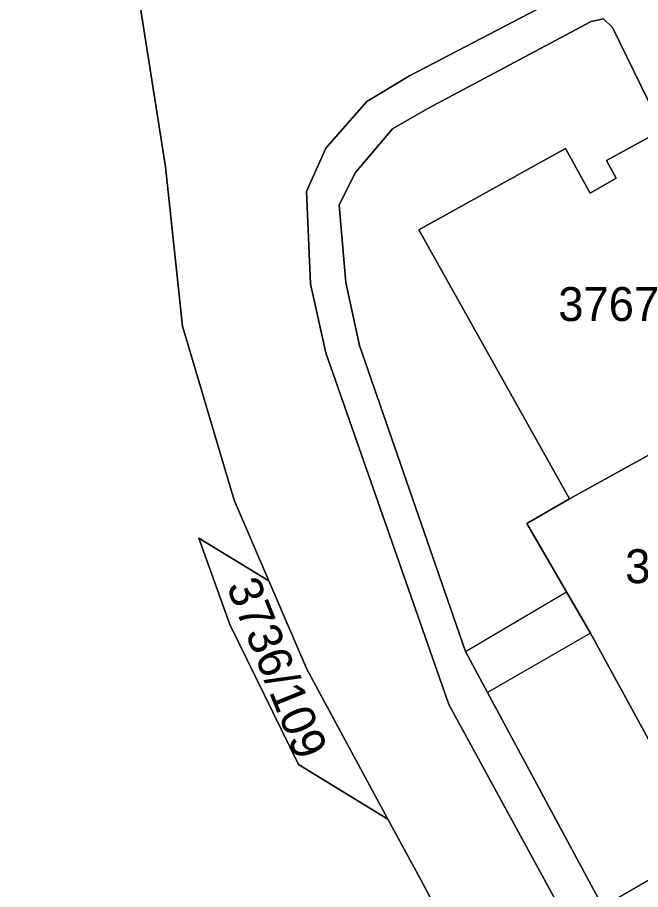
# Model space of a CAD drawing. Extents: x -262715 to -259381, y -1237238 to -1231182.
# Drawn here: x -261755.5 to -261718.8, y -1235370.6 to -1235319.2 of the extents above; entities that cross this region are included whole.
import ezdxf

# ---------------------------------------------------------------- set-up
doc = ezdxf.new("R2010")
doc.units = 0
for name, color, linetype in [('body_kn', 7, 'Continuous'), ('kladpar_druhypozemkov', 7, 'Continuous'), ('kladpar_hranice', 7, 'Continuous'), ('kladpar_parcelnecisla', 7, 'Continuous'), ('kladpar_plochy', 7, 'Continuous'), ('zappar_hrandruhpozemk', 7, 'Continuous')]:
    doc.layers.add(name, color=color, linetype=linetype)

msp = doc.modelspace()

# ---------------------------------------------------------------- linework, layer by layer
at = {"layer": 'body_kn'}
for p, q in [((-261721.72, -1235319.48), (-261721.72, -1235319.48)), ((-261721, -1235319.33), (-261721, -1235319.33)), ((-261720.46, -1235319.83), (-261720.46, -1235319.83)), ((-261732.44, -1235322.67), (-261732.44, -1235322.67)), ((-261734.95, -1235324.2), (-261734.95, -1235324.2)), ((-261731.35, -1235324.61), (-261731.35, -1235324.61)), ((-261733.44, -1235325.8), (-261733.44, -1235325.8)), ((-261737.36, -1235326.94), (-261737.36, -1235326.94)), ((-261723.24, -1235326.95), (-261723.24, -1235326.95)), ((-261720.83, -1235327.66), (-261720.83, -1235327.66)), ((-261746.8, -1235328.03), (-261746.8, -1235328.03)), ((-261735.63, -1235328.39), (-261735.63, -1235328.39)), ((-261720.26, -1235328.7), (-261720.26, -1235328.7)), ((-261738.5, -1235329.5), (-261738.5, -1235329.5)), ((-261721.79, -1235329.58), (-261721.79, -1235329.58)), ((-261736.57, -1235330.29), (-261736.57, -1235330.29)), ((-261731.88, -1235331.74), (-261731.88, -1235331.74)), ((-261736.18, -1235334.85), (-261736.18, -1235334.85)), ((-261738.26, -1235334.93), (-261738.26, -1235334.93)), ((-261745.81, -1235337.43), (-261745.81, -1235337.43)), ((-261737.37, -1235339), (-261737.37, -1235339)), ((-261735.38, -1235338.56), (-261735.38, -1235338.56)), ((-261742.76, -1235347.68), (-261742.76, -1235347.68)), ((-261723, -1235347.6), (-261723, -1235347.6)), ((-261725.52, -1235349.05), (-261725.52, -1235349.05)), ((-261744.85, -1235349.9), (-261744.85, -1235349.9)), ((-261740.72, -1235352.42), (-261740.72, -1235352.42)), ((-261740.72, -1235352.42), (-261740.72, -1235352.42)), ((-261723.18, -1235353.07), (-261723.18, -1235353.07)), ((-261743.02, -1235355), (-261743.02, -1235355)), ((-261721.76, -1235355.51), (-261721.76, -1235355.51)), ((-261721.76, -1235355.51), (-261721.76, -1235355.51)), ((-261729.14, -1235356.58), (-261729.14, -1235356.58)), ((-261729.14, -1235356.58), (-261729.14, -1235356.58)), ((-261738.48, -1235357.62), (-261738.48, -1235357.62)), ((-261727.84, -1235359), (-261727.84, -1235359)), ((-261730.12, -1235359.71), (-261730.12, -1235359.71)), ((-261738.98, -1235363.24), (-261738.98, -1235363.24)), ((-261733.71, -1235366.45), (-261733.71, -1235366.45)), ((-261733.71, -1235366.45), (-261733.71, -1235366.45)), ((-261731.81, -1235369.96), (-261731.81, -1235369.96))]:
    msp.add_line(p, q, dxfattribs=at)
at = {"layer": 'kladpar_druhypozemkov'}
for p, q in [((-261720.68, -1235334.75), (-261720.68, -1235334.75)), ((-261739.67, -1235357.03), (-261739.67, -1235357.03))]:
    msp.add_line(p, q, dxfattribs=at)
at = {"layer": 'kladpar_hranice'}
for p, q in [((-261740.72, -1235352.42), (-261744.85, -1235349.9)), ((-261744.85, -1235349.9), (-261740.72, -1235352.42)), ((-261738.98, -1235363.24), (-261733.71, -1235366.45)), ((-261733.71, -1235366.45), (-261738.98, -1235363.24))]:
    msp.add_line(p, q, dxfattribs=at)
for points in [[(-261809.04, -1235212.19), (-261808.62, -1235214.91), (-261807.47, -1235217.13), (-261805.77, -1235218.58), (-261802.73, -1235220.01), (-261795.65, -1235222.6), (-261786.63, -1235237.16), (-261748.08, -1235303.79), (-261742.98, -1235312.77), (-261741.37, -1235315.34), (-261739.11, -1235317.34), (-261735.07, -1235317.75), (-261705.46, -1235303.06), (-261703.37, -1235307.52), (-261732.44, -1235322.67), (-261734.95, -1235324.2), (-261737.36, -1235326.94), (-261738.5, -1235329.5), (-261738.26, -1235334.93), (-261737.37, -1235339), (-261730.12, -1235359.71), (-261723.19, -1235372.37), (-261670.09, -1235472.89), (-261667.96, -1235476.77)], [(-261719.26, -1235393.69), (-261731.81, -1235369.96), (-261733.71, -1235366.45), (-261738.48, -1235357.62), (-261740.72, -1235352.42), (-261742.76, -1235347.68), (-261745.81, -1235337.43), (-261746.8, -1235328.03), (-261748.26, -1235318.82), (-261749.71, -1235313.82), (-261754.62, -1235304.11), (-261759.17, -1235306.85), (-261766.83, -1235293.64)], [(-261723.19, -1235372.37), (-261730.12, -1235359.71), (-261737.37, -1235339), (-261738.26, -1235334.93), (-261738.5, -1235329.5), (-261737.36, -1235326.94), (-261734.95, -1235324.2), (-261732.44, -1235322.67), (-261703.37, -1235307.52), (-261703.25, -1235305.6), (-261697, -1235302.13)], [(-261697, -1235302.13), (-261695.14, -1235305.56), (-261698.16, -1235307.21), (-261710.04, -1235313.26), (-261717.37, -1235317.24), (-261716.14, -1235319.63), (-261712.1, -1235317.05), (-261711.44, -1235318.43), (-261710.85, -1235320.17), (-261714.51, -1235322.47), (-261713.76, -1235323.8), (-261717.53, -1235325.86), (-261720.46, -1235319.83), (-261721, -1235319.33), (-261721.72, -1235319.48), (-261731.35, -1235324.61), (-261733.44, -1235325.8), (-261735.63, -1235328.39), (-261736.57, -1235330.29), (-261736.18, -1235334.85), (-261735.38, -1235338.56), (-261729.14, -1235356.58), (-261727.84, -1235359), (-261721.03, -1235371.62)], [(-261748.26, -1235318.82), (-261746.8, -1235328.03), (-261745.81, -1235337.43), (-261742.76, -1235347.68), (-261740.72, -1235352.42)], [(-261721.03, -1235371.62), (-261727.84, -1235359), (-261729.14, -1235356.58), (-261735.38, -1235338.56), (-261736.18, -1235334.85), (-261736.57, -1235330.29), (-261735.63, -1235328.39), (-261733.44, -1235325.8), (-261731.35, -1235324.61), (-261721.72, -1235319.48), (-261721, -1235319.33), (-261720.46, -1235319.83), (-261717.53, -1235325.86)], [(-261713.76, -1235323.8), (-261708.35, -1235333.37), (-261707.6, -1235334.7), (-261711.6, -1235336.57), (-261710.69, -1235338.19), (-261716.13, -1235341.27), (-261714.97, -1235343.15), (-261723, -1235347.6), (-261731.88, -1235331.74), (-261723.24, -1235326.95), (-261721.79, -1235329.58), (-261720.26, -1235328.7), (-261720.83, -1235327.66), (-261717.53, -1235325.86), (-261713.76, -1235323.8)], [(-261717.53, -1235325.86), (-261720.83, -1235327.66), (-261720.26, -1235328.7), (-261721.79, -1235329.58), (-261723.24, -1235326.95), (-261731.88, -1235331.74), (-261723, -1235347.6), (-261725.52, -1235349.05), (-261723.18, -1235353.07), (-261721.76, -1235355.51), (-261718.37, -1235361.73), (-261714.84, -1235368), (-261713.46, -1235370.44), (-261711.16, -1235374.54)], [(-261714.97, -1235343.15), (-261713.06, -1235346.36), (-261711.59, -1235345.5), (-261710.93, -1235346.63), (-261709.85, -1235348.48), (-261711.32, -1235349.34), (-261707.81, -1235355.34), (-261704.3, -1235361.34), (-261702.83, -1235360.48), (-261702.41, -1235361.22), (-261701.35, -1235363.03), (-261701.09, -1235363.46), (-261702.56, -1235364.32), (-261700.44, -1235367.95), (-261701.14, -1235368.53), (-261711.16, -1235374.54), (-261713.46, -1235370.44), (-261714.84, -1235368), (-261718.37, -1235361.73), (-261721.76, -1235355.51), (-261723.18, -1235353.07), (-261725.52, -1235349.05), (-261723, -1235347.6), (-261714.97, -1235343.15)], [(-261744.85, -1235349.9), (-261743.02, -1235355), (-261738.98, -1235363.24)], [(-261738.98, -1235363.24), (-261743.02, -1235355), (-261744.85, -1235349.9)], [(-261740.72, -1235352.42), (-261738.48, -1235357.62), (-261733.71, -1235366.45)], [(-261733.71, -1235366.45), (-261731.81, -1235369.96), (-261719.26, -1235393.69)]]:
    msp.add_lwpolyline(points, dxfattribs=at)
at = {"layer": 'kladpar_plochy'}
for p, q in [((-261748.26, -1235318.82), (-261746.8, -1235328.03)), ((-261746.8, -1235328.03), (-261745.81, -1235337.43)), ((-261745.81, -1235337.43), (-261742.76, -1235347.68)), ((-261742.76, -1235347.68), (-261740.72, -1235352.42)), ((-261740.72, -1235352.42), (-261744.85, -1235349.9)), ((-261744.85, -1235349.9), (-261743.02, -1235355)), ((-261743.02, -1235355), (-261738.98, -1235363.24)), ((-261738.98, -1235363.24), (-261733.71, -1235366.45)), ((-261733.71, -1235366.45), (-261731.81, -1235369.96)), ((-261731.81, -1235369.96), (-261719.26, -1235393.69))]:
    msp.add_line(p, q, dxfattribs=at)
for points in [[(-261795.65, -1235222.6), (-261786.63, -1235237.16), (-261748.08, -1235303.79), (-261742.98, -1235312.77), (-261741.37, -1235315.34), (-261739.11, -1235317.34), (-261735.07, -1235317.75), (-261705.46, -1235303.06), (-261703.37, -1235307.52), (-261732.44, -1235322.67), (-261734.95, -1235324.2), (-261737.36, -1235326.94), (-261738.5, -1235329.5), (-261738.26, -1235334.93), (-261737.37, -1235339), (-261730.12, -1235359.71), (-261723.19, -1235372.37)], [(-261723.19, -1235372.37), (-261730.12, -1235359.71), (-261737.37, -1235339), (-261738.26, -1235334.93), (-261738.5, -1235329.5), (-261737.36, -1235326.94), (-261734.95, -1235324.2), (-261732.44, -1235322.67), (-261703.37, -1235307.52)], [(-261719.26, -1235393.69), (-261731.81, -1235369.96), (-261733.71, -1235366.45), (-261738.48, -1235357.62), (-261740.72, -1235352.42), (-261742.76, -1235347.68), (-261745.81, -1235337.43), (-261746.8, -1235328.03), (-261748.26, -1235318.82)], [(-261721.03, -1235371.62), (-261727.84, -1235359), (-261729.14, -1235356.58), (-261735.38, -1235338.56), (-261736.18, -1235334.85), (-261736.57, -1235330.29), (-261735.63, -1235328.39), (-261733.44, -1235325.8), (-261731.35, -1235324.61), (-261721.72, -1235319.48), (-261721, -1235319.33), (-261720.46, -1235319.83), (-261717.53, -1235325.86), (-261720.83, -1235327.66), (-261720.26, -1235328.7), (-261721.79, -1235329.58), (-261723.24, -1235326.95), (-261731.88, -1235331.74), (-261723, -1235347.6), (-261725.52, -1235349.05), (-261723.18, -1235353.07), (-261721.76, -1235355.51), (-261718.37, -1235361.73)], [(-261717.53, -1235325.86), (-261720.46, -1235319.83), (-261721, -1235319.33), (-261721.72, -1235319.48), (-261731.35, -1235324.61), (-261733.44, -1235325.8), (-261735.63, -1235328.39), (-261736.57, -1235330.29), (-261736.18, -1235334.85), (-261735.38, -1235338.56), (-261729.14, -1235356.58), (-261727.84, -1235359), (-261721.03, -1235371.62)]]:
    msp.add_lwpolyline(points, dxfattribs=at)
for points in [[(-261713.76, -1235323.8), (-261708.35, -1235333.37), (-261707.6, -1235334.7), (-261711.6, -1235336.57), (-261710.69, -1235338.19), (-261716.13, -1235341.27), (-261714.97, -1235343.15), (-261723, -1235347.6), (-261731.88, -1235331.74), (-261723.24, -1235326.95), (-261721.79, -1235329.58), (-261720.26, -1235328.7), (-261720.83, -1235327.66), (-261717.53, -1235325.86)], [(-261714.97, -1235343.15), (-261713.06, -1235346.36), (-261711.59, -1235345.5), (-261710.93, -1235346.63), (-261709.85, -1235348.48), (-261711.32, -1235349.34), (-261707.81, -1235355.34), (-261704.3, -1235361.34), (-261702.83, -1235360.48), (-261702.41, -1235361.22), (-261701.35, -1235363.03), (-261701.09, -1235363.46), (-261702.56, -1235364.32), (-261700.44, -1235367.95), (-261701.14, -1235368.53), (-261711.16, -1235374.54), (-261713.46, -1235370.44), (-261714.84, -1235368), (-261718.37, -1235361.73), (-261721.76, -1235355.51), (-261723.18, -1235353.07), (-261725.52, -1235349.05), (-261723, -1235347.6)], [(-261733.71, -1235366.45), (-261738.98, -1235363.24), (-261743.02, -1235355), (-261744.85, -1235349.9), (-261740.72, -1235352.42), (-261738.48, -1235357.62)]]:
    msp.add_lwpolyline(points, close=True, dxfattribs=at)
at = {"layer": 'zappar_hrandruhpozemk'}
for p, q in [((-261729.14, -1235356.58), (-261723.18, -1235353.07)), ((-261721.76, -1235355.51), (-261727.84, -1235359)), ((-261714.84, -1235368), (-261721.03, -1235371.62))]:
    msp.add_line(p, q, dxfattribs=at)

# ---------------------------------------------------------------- texts
at = {"layer": 'kladpar_parcelnecisla'}
for s, p in [('3767', (-261723.668, -1235337.12)), ('3766', (-261719.725, -1235352.56))]:
    msp.add_text(s, height=2, dxfattribs=at).set_placement(p)
msp.add_text('3736/109', height=2, rotation=292, dxfattribs=at).set_placement((-261743.239, -1235352.738))

doc.saveas('drawing.dxf')
